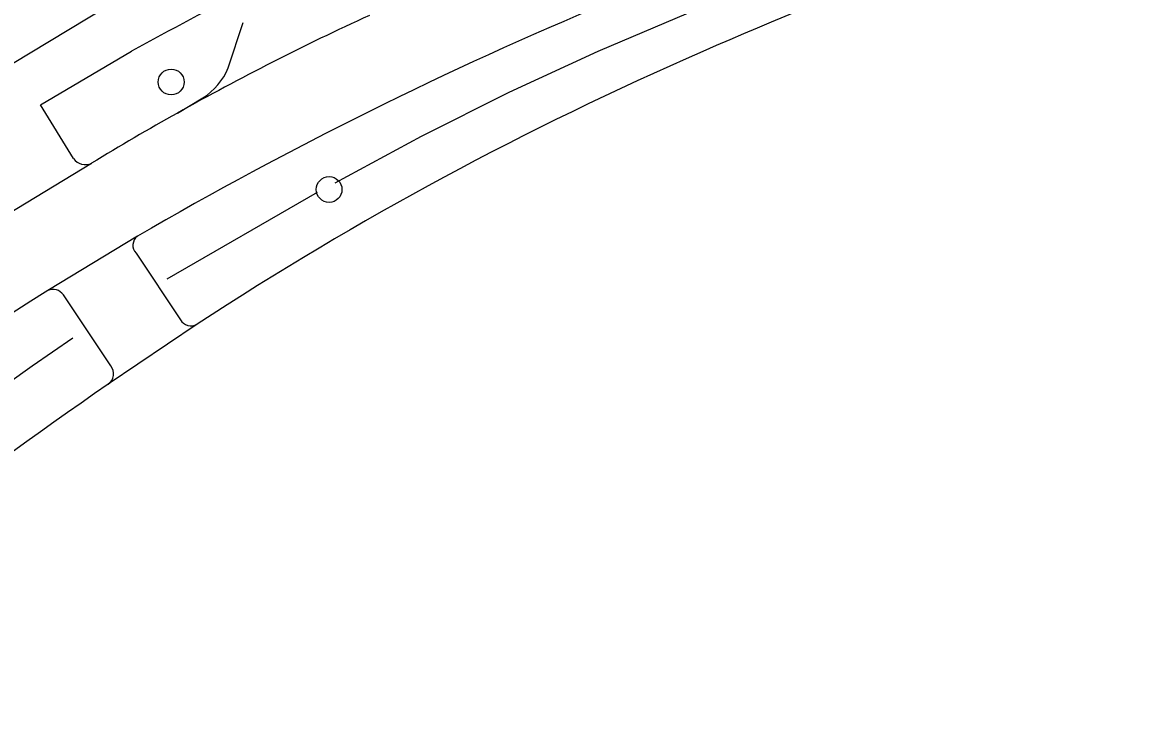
# Model space of a CAD drawing. Extents: x 161801 to 162379, y 382315 to 382832.
# Drawn here: x 162153.34 to 162196.08, y 382441.95 to 382468.07 of the extents above; entities that cross this region are included whole.
import ezdxf

# ---------------------------------------------------------------- set-up
doc = ezdxf.new("R2010")
doc.units = 0
for name, color, linetype in [('IMGEO_Boom', 7, 'Continuous'), ('IMGEO_Fietspad_gesloten', 7, 'Continuous'), ('IMGEO_Fietspad_open', 7, 'Continuous'), ('IMGEO_Hek', 7, 'Continuous'), ('IMGEO_Parkeervlak_open', 7, 'Continuous'), ('IMGEO_Rijbaan_lokaal_gesloten', 7, 'Continuous')]:
    doc.layers.add(name, color=color, linetype=linetype)

msp = doc.modelspace()

# ---------------------------------------------------------------- linework, layer by layer
at = {"layer": 'IMGEO_Boom'}
for centre in [(162158.981, 382465.812), (162164.976, 382461.732)]:
    msp.add_circle(centre, 0.489, dxfattribs=at)
at = {"layer": 'IMGEO_Fietspad_gesloten'}
msp.add_lwpolyline([(162156.503, 382468.637), (162148.661, 382463.917)], dxfattribs=at)
at = {"layer": 'IMGEO_Fietspad_open'}
for points in [[(162155.271, 382462.91), (162154.022, 382464.946), (162157.474, 382466.987)], [(162157.648, 382459.315), (162159.335, 382456.789)], [(162156.685, 382455.035), (162154.889, 382457.729)]]:
    msp.add_lwpolyline(points, dxfattribs=at)
for centre, radius, start, end in [((162254.989, 382288.479), 203.407, 117.22553, 118.64693), ((162155.727, 382463.236), 0.561, 215.6026, 294.2125), ((162157.953, 382459.614), 0.427, 126.7861, 224.4712), ((162154.491, 382457.457), 0.482, 34.2853, 113.9514), ((162159.734, 382457.007), 0.455, 208.6656, 300.192), ((162156.314, 382454.731), 0.48, 305.3215, 39.2732)]:
    msp.add_arc(centre, radius, start, end, dxfattribs=at)
at = {"layer": 'IMGEO_Hek'}
for points in [[(162165.207, 382461.984), (162168.482, 382463.757), (162171.812, 382465.424), (162175.195, 382466.983), (162178.626, 382468.432), (162180.436, 382469.145)], [(162158.826, 382458.335), (162164.534, 382461.626)], [(162138.036, 382442.945), (162141.843, 382446.111), (162145.726, 382449.183), (162149.682, 382452.16), (162153.709, 382455.041), (162155.251, 382456.106)]]:
    msp.add_lwpolyline(points, dxfattribs=at)
at = {"layer": 'IMGEO_Parkeervlak_open'}
for points in [[(162161.142, 382466.35), (162161.714, 382468.07)], [(162159.217, 382464.634), (162160.183, 382465.212)]]:
    msp.add_lwpolyline(points, dxfattribs=at)
msp.add_arc((162158.958, 382467.217), 2.35, 301.4193, 338.3386, dxfattribs=at)
at = {"layer": 'IMGEO_Rijbaan_lokaal_gesloten'}
for points in [[(162152.398, 382460.584), (162155.957, 382462.725)], [(162157.697, 382459.956), (162154.295, 382457.898)], [(162154.295, 382457.898), (162154.192, 382457.836)], [(162159.963, 382456.614), (162156.591, 382454.34)]]:
    msp.add_lwpolyline(points, dxfattribs=at)
for centre, radius, start, end in [((162242.027, 382324.056), 156.127, 107.11411, 113.74549), ((162233.969, 382328.707), 151.802, 112.60681, 120.16205), ((162208.951, 382375.898), 101.723, 114.66266, 119.26965), ((162230.218, 382349.311), 128.256, 113.45972, 123.21438), ((162207.879, 382377.796), 99.543, 119.26521, 121.4398), ((162240.945, 382321.456), 161.634, 122.46083, 129.70001), ((162253.18, 382314.294), 170.125, 124.59395, 131.37575)]:
    msp.add_arc(centre, radius, start, end, dxfattribs=at)

doc.saveas('drawing.dxf')
